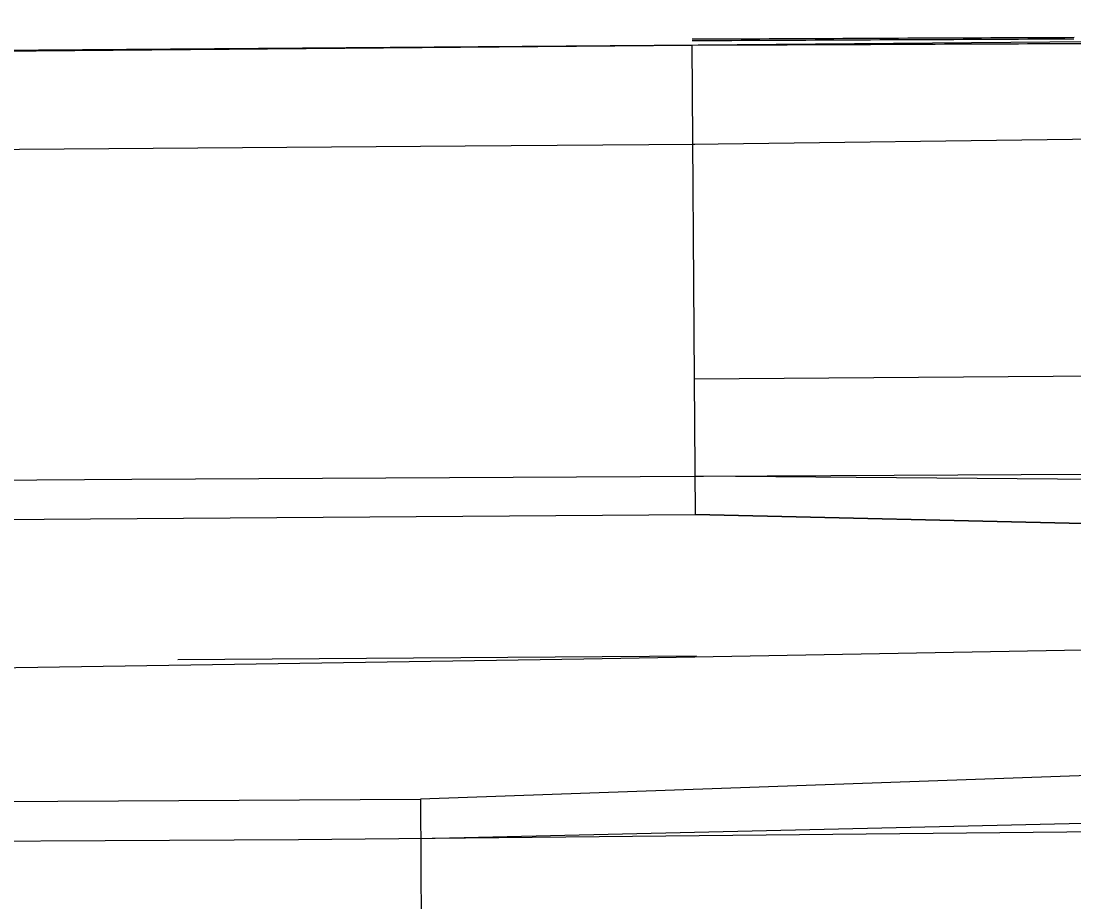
# Model space of a CAD drawing. Extents: x 2145380 to 2157287, y 139568 to 149130.
# Drawn here: x 2152586.9 to 2152700.9, y 142886.1 to 142981.5 of the extents above; entities that cross this region are included whole.
import ezdxf

# ---------------------------------------------------------------- set-up
doc = ezdxf.new("R2010")
doc.units = 0
for name, color, linetype in [('PR_PREVIOUSLY CONSTRUCTED', 7, 'Continuous'), ('TOPO_Asphalt', 7, 'Continuous'), ('TOPO_Curb Back', 7, 'Continuous'), ('TOPO_Flowline', 7, 'Continuous')]:
    doc.layers.add(name, color=color, linetype=linetype)

msp = doc.modelspace()

# ---------------------------------------------------------------- linework, layer by layer
at = {"layer": 'PR_PREVIOUSLY CONSTRUCTED'}
for p, q in [((2152659.83, 142942.71), (2152659.57, 142978.89)), ((2153203.47, 142975.6), (2152659.65, 142968.08)), ((2152659.83, 142942.71), (2153053.68, 142945.53)), ((2152659.94, 142928.01), (2152659.83, 142942.71)), ((2153203.81, 142927.6), (2152659.91, 142932.16)), ((2152659.94, 142928.01), (2153173.89, 142916.39)), ((2153173.89, 142916.39), (2152659.94, 142928.01)), ((2153173.89, 142916.39), (2152630.16, 142897.21)), ((2153173.89, 142916.39), (2152630.16, 142897.21)), ((2152603.9, 142912.31), (2152660.05, 142912.71)), ((2153173.97, 142905.39), (2152630.19, 142892.9)), ((2152630.16, 142897.21), (2152630.26, 142882.5))]:
    msp.add_line(p, q, dxfattribs=at)
for points in [[(2152659.57, 142979.52), (2152661.89, 142979.53), (2152662.9, 142979.54), (2152663.9, 142979.54), (2152664.9, 142979.55), (2152665.9, 142979.55), (2152666.9, 142979.55), (2152667.9, 142979.56), (2152668.9, 142979.56), (2152669.9, 142979.57), (2152670.9, 142979.57), (2152671.9, 142979.58), (2152672.9, 142979.58), (2152673.9, 142979.59), (2152674.9, 142979.59), (2152675.9, 142979.6), (2152676.9, 142979.6), (2152677.9, 142979.6), (2152678.9, 142979.61), (2152679.91, 142979.61), (2152680.91, 142979.62), (2152681.91, 142979.62), (2152682.91, 142979.63), (2152683.91, 142979.63), (2152684.91, 142979.64), (2152685.91, 142979.64), (2152686.91, 142979.64), (2152687.91, 142979.65), (2152688.91, 142979.65), (2152689.91, 142979.66), (2152690.91, 142979.66), (2152691.91, 142979.67), (2152692.91, 142979.67), (2152693.91, 142979.68), (2152694.91, 142979.68), (2152695.91, 142979.68), (2152696.92, 142979.69), (2152697.92, 142979.69), (2152698.92, 142979.7), (2152699.92, 142979.7), (2152700.92, 142979.71)], [(2152659.57, 142979.36), (2152661.89, 142979.37), (2152662.89, 142979.37), (2152663.89, 142979.37), (2152664.89, 142979.38), (2152665.89, 142979.38), (2152666.89, 142979.39), (2152667.89, 142979.39), (2152668.89, 142979.4), (2152669.89, 142979.4), (2152670.89, 142979.41), (2152671.9, 142979.41), (2152672.9, 142979.42), (2152673.9, 142979.42), (2152674.9, 142979.42), (2152675.9, 142979.43), (2152676.9, 142979.43), (2152677.9, 142979.44), (2152678.9, 142979.44), (2152679.9, 142979.45), (2152680.9, 142979.45), (2152681.9, 142979.46), (2152682.9, 142979.46), (2152683.9, 142979.46), (2152684.9, 142979.47), (2152685.9, 142979.47), (2152686.9, 142979.48), (2152687.9, 142979.48), (2152688.91, 142979.49), (2152689.91, 142979.49), (2152690.91, 142979.5), (2152691.91, 142979.5), (2152692.91, 142979.5), (2152693.91, 142979.51), (2152694.91, 142979.51), (2152695.91, 142979.52), (2152696.91, 142979.52), (2152697.91, 142979.53), (2152698.91, 142979.53), (2152699.91, 142979.54), (2152700.91, 142979.54)], [(2152659.57, 142978.86), (2152661.87, 142978.87), (2152662.88, 142978.87), (2152663.88, 142978.88), (2152664.88, 142978.88), (2152665.88, 142978.88), (2152666.88, 142978.89), (2152667.88, 142978.89), (2152668.88, 142978.9), (2152669.88, 142978.9), (2152670.88, 142978.91), (2152671.88, 142978.91), (2152672.88, 142978.92), (2152673.88, 142978.92), (2152674.88, 142978.92), (2152675.88, 142978.93), (2152676.88, 142978.93), (2152677.88, 142978.94), (2152678.88, 142978.94), (2152679.89, 142978.95), (2152680.89, 142978.95), (2152681.89, 142978.96), (2152682.89, 142978.96), (2152683.89, 142978.96), (2152684.89, 142978.97), (2152685.89, 142978.97), (2152686.89, 142978.98), (2152687.89, 142978.98), (2152688.89, 142978.99), (2152689.89, 142978.99), (2152690.89, 142979), (2152691.89, 142979), (2152692.89, 142979), (2152693.89, 142979.01), (2152694.89, 142979.01), (2152695.89, 142979.02), (2152696.9, 142979.02), (2152697.9, 142979.03), (2152698.9, 142979.03), (2152699.9, 142979.04), (2152700.9, 142979.04), (2152701.9, 142979.04)], [(2151549.94, 142923.83), (2151613.4, 142924.65), (2151682.14, 142925.61), (2151714.53, 142925.47), (2151716.11, 142925.78), (2151760.46, 142925.88), (2151855.66, 142926.3), (2151964.45, 142926.98), (2152075.31, 142928.47), (2152128.68, 142928.83), (2152205.07, 142929.04), (2152298.52, 142929.69), (2152391.42, 142930.44), (2152496.15, 142931.12), (2152598.9, 142931.84), (2152702.1, 142932.38), (2152791.27, 142933.01), (2152894, 142933.85), (2152988.11, 142934.44)], [(2153000.44, 142895.41), (2152984.87, 142895.28), (2152963.61, 142895.18), (2152876.2, 142894.73), (2152790.65, 142894.15), (2152707.35, 142893.68), (2152616.96, 142892.77), (2152505.28, 142892.22), (2152396.73, 142891.27), (2152290.11, 142890.54), (2152207.99, 142889.83), (2152133.42, 142889.14), (2152038.54, 142888.61), (2151928.91, 142887.79), (2151832.82, 142887.11), (2151725.46, 142886.87), (2151702.62, 142886.59), (2151640.57, 142886.59), (2151585.91, 142886.93), (2151550.2, 142888.06)]]:
    msp.add_lwpolyline(points, dxfattribs=at)
at = {"layer": 'TOPO_Asphalt'}
for p, q in [((2152164.36, 142974.47), (2152659.57, 142978.86)), ((2152129.68, 142924.23), (2152659.94, 142928.01)), ((2152138.35, 142894.3), (2152630.16, 142897.21))]:
    msp.add_line(p, q, dxfattribs=at)
msp.add_lwpolyline([(2152659.88, 142968.08), (2152635.01, 142967.92), (2152543.32, 142967.22), (2152455, 142966.64), (2152360.46, 142965.96), (2152269.22, 142965.2), (2152175.88, 142964.65), (2152129.96, 142964.32)], dxfattribs=at)
at = {"layer": 'TOPO_Curb Back'}
msp.add_lwpolyline([(2152164.06, 142974.46), (2152164.05, 142975.58), (2152240.43, 142975.98), (2152367.84, 142977), (2152477.21, 142977.7), (2152574.48, 142978.24), (2152660.24, 142978.89), (2152808.25, 142980.16), (2152880.03, 142980.37), (2152988.37, 142981.46), (2152999.82, 142981.44)], dxfattribs=at)
at = {"layer": 'TOPO_Flowline'}
msp.add_lwpolyline([(2151868.49, 142907.97), (2151932.62, 142907.62), (2151991.23, 142908.21), (2152021.57, 142908.75), (2152053.84, 142908.8), (2152073.6, 142909.46), (2152094.72, 142910.34), (2152105.74, 142909.75), (2152114.03, 142908.09), (2152126.3, 142908.9), (2152202.86, 142909.72), (2152295.29, 142910.34), (2152387.19, 142909.51), (2152479.35, 142909.95), (2152557.95, 142911.01), (2152647.85, 142912.39), (2152725.9, 142913.8), (2152802.77, 142914.4), (2152886.01, 142915.05), (2152958.78, 142915.21), (2153000.3, 142915.4)], dxfattribs=at)

doc.saveas('drawing.dxf')
